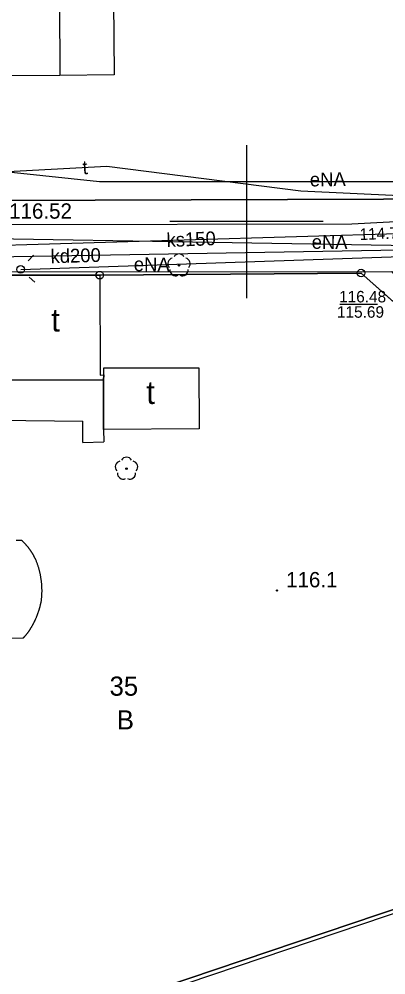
# Model space of a CAD drawing. Extents: x 6434771 to 6436222, y 5663454 to 5664782.
# Drawn here: x 6435185.2 to 6435209.1, y 5664350.8 to 5664413.2 of the extents above; entities that cross this region are included whole.
import ezdxf

# ---------------------------------------------------------------- set-up
doc = ezdxf.new("R2010")
doc.units = 0
for name, color, linetype in [('Warstwa 1', 7, 'Continuous'), ('Warstwa 10', 7, 'Continuous'), ('Warstwa 11', 7, 'Continuous'), ('Warstwa 12', 7, 'Continuous'), ('Warstwa 13', 7, 'Continuous'), ('Warstwa 14', 7, 'Continuous'), ('Warstwa 15', 7, 'Continuous'), ('Warstwa 2', 7, 'Continuous'), ('Warstwa 25', 7, 'Continuous'), ('Warstwa 3', 7, 'Continuous'), ('Warstwa 4', 7, 'Continuous'), ('Warstwa 6', 7, 'Continuous'), ('Warstwa 63', 7, 'Continuous'), ('Warstwa 7', 7, 'Continuous'), ('Warstwa 9', 7, 'Continuous')]:
    doc.layers.add(name, color=color, linetype=linetype)

msp = doc.modelspace()

# ---------------------------------------------------------------- linework, layer by layer
at = {"layer": 'Warstwa 1'}
for p, q in [((6435152.527, 5664401.266), (6435215.193, 5664401.498)), ((6435152.527, 5664401.266), (6435215.193, 5664401.498)), ((6435190.432, 5664396.507), (6435207.474, 5664396.641)), ((6435190.432, 5664396.507), (6435207.474, 5664396.641)), ((6435207.474, 5664396.641), (6435210.789, 5664393.691)), ((6435207.474, 5664396.641), (6435210.789, 5664393.691)), ((6435184.341, 5664396.511), (6435190.432, 5664396.507)), ((6435184.341, 5664396.511), (6435190.432, 5664396.507)), ((6435194.439, 5664349.994), (6435213.95, 5664356.59)), ((6435194.439, 5664349.994), (6435213.95, 5664356.59))]:
    msp.add_line(p, q, dxfattribs=at)
for points in [[(6435170.681, 5664421.358), (6435175.102, 5664421.384), (6435175.075, 5664423.295), (6435179.585, 5664423.29), (6435179.622, 5664421.38), (6435187.133, 5664421.419), (6435187.12, 5664421.159), (6435191.75, 5664421.183), (6435191.788, 5664414.412), (6435191.338, 5664414.398), (6435191.37, 5664409.587), (6435187.839, 5664409.54), (6435181.498, 5664409.516), (6435181.52, 5664406.326), (6435167.388, 5664406.257), (6435167.361, 5664413.927), (6435169.011, 5664413.937), (6435169.019, 5664417.858), (6435170.689, 5664417.877)], [(6435190.432, 5664396.507), (6435190.463, 5664389.986), (6435190.693, 5664389.993), (6435190.669, 5664389.664), (6435184.399, 5664389.67), (6435184.341, 5664396.511)], [(6435190.693, 5664389.993), (6435190.709, 5664390.453), (6435196.889, 5664390.469), (6435196.921, 5664386.478), (6435190.68, 5664386.443), (6435190.669, 5664389.664)]]:
    msp.add_lwpolyline(points, close=True, dxfattribs=at)
msp.add_lwpolyline([(6435183.325, 5664372.801), (6435185.455, 5664372.835), (6435185.464, 5664372.845), (6435185.473, 5664372.854), (6435185.483, 5664372.864), (6435185.492, 5664372.873), (6435185.501, 5664372.883), (6435185.51, 5664372.892), (6435185.519, 5664372.902), (6435185.527, 5664372.911), (6435185.536, 5664372.921), (6435185.545, 5664372.93), (6435185.554, 5664372.939), (6435185.563, 5664372.949), (6435185.571, 5664372.959), (6435185.58, 5664372.969), (6435185.588, 5664372.979), (6435185.597, 5664372.988), (6435185.605, 5664372.998), (6435185.614, 5664373.008), (6435185.622, 5664373.017), (6435185.631, 5664373.027), (6435185.639, 5664373.037), (6435185.648, 5664373.048), (6435185.656, 5664373.058), (6435185.664, 5664373.068), (6435185.672, 5664373.078), (6435185.68, 5664373.088), (6435185.688, 5664373.098), (6435185.697, 5664373.109), (6435185.705, 5664373.118), (6435185.713, 5664373.128), (6435185.721, 5664373.139), (6435185.728, 5664373.149), (6435185.736, 5664373.16), (6435185.744, 5664373.17), (6435185.752, 5664373.181), (6435185.76, 5664373.191), (6435185.768, 5664373.202), (6435185.775, 5664373.212), (6435185.783, 5664373.223), (6435185.79, 5664373.232), (6435185.798, 5664373.243), (6435185.805, 5664373.254), (6435185.812, 5664373.265), (6435185.821, 5664373.275), (6435185.828, 5664373.286), (6435185.835, 5664373.297), (6435185.842, 5664373.308), (6435185.849, 5664373.319), (6435185.856, 5664373.33), (6435185.863, 5664373.341), (6435185.871, 5664373.351), (6435185.878, 5664373.361), (6435185.885, 5664373.373), (6435185.892, 5664373.384), (6435185.899, 5664373.395), (6435185.906, 5664373.406), (6435185.912, 5664373.417), (6435185.919, 5664373.428), (6435185.927, 5664373.439), (6435185.933, 5664373.45), (6435185.949, 5664373.478), (6435185.965, 5664373.504), (6435185.982, 5664373.532), (6435185.998, 5664373.56), (6435186.014, 5664373.588), (6435186.031, 5664373.617), (6435186.046, 5664373.644), (6435186.061, 5664373.672), (6435186.077, 5664373.701), (6435186.092, 5664373.729), (6435186.107, 5664373.758), (6435186.122, 5664373.787), (6435186.137, 5664373.814), (6435186.151, 5664373.843), (6435186.166, 5664373.872), (6435186.179, 5664373.901), (6435186.194, 5664373.931), (6435186.208, 5664373.959), (6435186.221, 5664373.988), (6435186.235, 5664374.018), (6435186.248, 5664374.047), (6435186.261, 5664374.077), (6435186.274, 5664374.106), (6435186.287, 5664374.136), (6435186.299, 5664374.165), (6435186.312, 5664374.194), (6435186.324, 5664374.224), (6435186.335, 5664374.254), (6435186.348, 5664374.284), (6435186.359, 5664374.315), (6435186.371, 5664374.345), (6435186.382, 5664374.374), (6435186.393, 5664374.404), (6435186.405, 5664374.435), (6435186.415, 5664374.465), (6435186.425, 5664374.496), (6435186.436, 5664374.526), (6435186.446, 5664374.557), (6435186.456, 5664374.588), (6435186.466, 5664374.617), (6435186.476, 5664374.648), (6435186.486, 5664374.679), (6435186.495, 5664374.71), (6435186.503, 5664374.741), (6435186.513, 5664374.772), (6435186.521, 5664374.803), (6435186.53, 5664374.834), (6435186.539, 5664374.865), (6435186.546, 5664374.896), (6435186.555, 5664374.927), (6435186.562, 5664374.958), (6435186.57, 5664374.99), (6435186.578, 5664375.021), (6435186.585, 5664375.052), (6435186.591, 5664375.084), (6435186.599, 5664375.115), (6435186.605, 5664375.147), (6435186.612, 5664375.179), (6435186.618, 5664375.21), (6435186.624, 5664375.242), (6435186.63, 5664375.287), (6435186.635, 5664375.332), (6435186.64, 5664375.377), (6435186.645, 5664375.422), (6435186.648, 5664375.468), (6435186.652, 5664375.513), (6435186.655, 5664375.559), (6435186.658, 5664375.604), (6435186.66, 5664375.649), (6435186.663, 5664375.695), (6435186.664, 5664375.74), (6435186.666, 5664375.786), (6435186.667, 5664375.831), (6435186.667, 5664375.877), (6435186.668, 5664375.922), (6435186.667, 5664375.968), (6435186.666, 5664376.013), (6435186.665, 5664376.059), (6435186.664, 5664376.104), (6435186.661, 5664376.15), (6435186.66, 5664376.195), (6435186.656, 5664376.24), (6435186.654, 5664376.286), (6435186.651, 5664376.331), (6435186.646, 5664376.376), (6435186.642, 5664376.422), (6435186.637, 5664376.467), (6435186.633, 5664376.513), (6435186.627, 5664376.558), (6435186.621, 5664376.603), (6435186.615, 5664376.648), (6435186.608, 5664376.693), (6435186.601, 5664376.738), (6435186.594, 5664376.783), (6435186.587, 5664376.827), (6435186.578, 5664376.872), (6435186.57, 5664376.917), (6435186.56, 5664376.961), (6435186.551, 5664377.006), (6435186.541, 5664377.051), (6435186.531, 5664377.095), (6435186.52, 5664377.139), (6435186.51, 5664377.183), (6435186.498, 5664377.227), (6435186.487, 5664377.271), (6435186.474, 5664377.316), (6435186.462, 5664377.359), (6435186.45, 5664377.403), (6435186.436, 5664377.446), (6435186.423, 5664377.489), (6435186.409, 5664377.532), (6435186.395, 5664377.576), (6435186.38, 5664377.619), (6435186.365, 5664377.662), (6435186.349, 5664377.705), (6435186.334, 5664377.747), (6435186.317, 5664377.789), (6435186.301, 5664377.833), (6435186.283, 5664377.875), (6435186.267, 5664377.916), (6435186.256, 5664377.94), (6435186.244, 5664377.964), (6435186.234, 5664377.988), (6435186.222, 5664378.012), (6435186.21, 5664378.035), (6435186.198, 5664378.058), (6435186.187, 5664378.082), (6435186.175, 5664378.105), (6435186.162, 5664378.128), (6435186.15, 5664378.152), (6435186.138, 5664378.175), (6435186.125, 5664378.198), (6435186.111, 5664378.221), (6435186.099, 5664378.243), (6435186.086, 5664378.266), (6435186.072, 5664378.288), (6435186.059, 5664378.312), (6435186.046, 5664378.334), (6435186.032, 5664378.356), (6435186.018, 5664378.378), (6435186.004, 5664378.4), (6435185.99, 5664378.422), (6435185.975, 5664378.445), (6435185.961, 5664378.467), (6435185.947, 5664378.489), (6435185.932, 5664378.51), (6435185.917, 5664378.532), (6435185.902, 5664378.554), (6435185.887, 5664378.575), (6435185.872, 5664378.597), (6435185.856, 5664378.618), (6435185.84, 5664378.639), (6435185.825, 5664378.661), (6435185.809, 5664378.681), (6435185.793, 5664378.702), (6435185.777, 5664378.723), (6435185.761, 5664378.743), (6435185.744, 5664378.764), (6435185.728, 5664378.785), (6435185.711, 5664378.805), (6435185.695, 5664378.825), (6435185.678, 5664378.845), (6435185.66, 5664378.866), (6435185.643, 5664378.885), (6435185.627, 5664378.905), (6435185.609, 5664378.924), (6435185.591, 5664378.944), (6435185.573, 5664378.964), (6435185.556, 5664378.983), (6435185.538, 5664379.002), (6435185.52, 5664379.021), (6435185.502, 5664379.04), (6435185.484, 5664379.059), (6435185.465, 5664379.078), (6435185.447, 5664379.096), (6435185.428, 5664379.114), (6435185.409, 5664379.134), (6435185.391, 5664379.152), (6435185.371, 5664379.17), (6435185.352, 5664379.187), (6435184.992, 5664379.192)], dxfattribs=at)
at = {"layer": 'Warstwa 10'}
for centre in [(6435190.432, 5664396.507), (6435207.474, 5664396.641)]:
    msp.add_circle(centre, 0.25, dxfattribs=at)
at = {"layer": 'Warstwa 11'}
for centre in [(6435195.6, 5664397.145), (6435192.179, 5664383.875)]:
    msp.add_circle(centre, 0.05, dxfattribs=at)
for centre, start, end in [((6435195.6, 5664397.52), 30.14713, 149.85287), ((6435195.243, 5664397.261), 102.14713, 221.85287), ((6435195.957, 5664397.261), 318.14713, 77.85287), ((6435195.38, 5664396.842), 174.14713, 293.85287), ((6435195.82, 5664396.842), 246.14713, 5.85287), ((6435191.822, 5664383.991), 102.14713, 221.85287), ((6435192.179, 5664384.25), 30.14713, 149.85287), ((6435192.536, 5664383.991), 318.14713, 77.85287), ((6435191.959, 5664383.572), 174.14713, 293.85287), ((6435192.399, 5664383.572), 246.14713, 5.85287)]:
    msp.add_arc(centre, 0.375, start, end, dxfattribs=at)
at = {"layer": 'Warstwa 12'}
for points in [[(6435218.683, 5664396.515), (6435218.177, 5664402.602), (6435190.415, 5664402.608), (6435176.023, 5664404.132), (6435174.75, 5664406.293)], [(6435176.347, 5664402.838), (6435190.888, 5664403.622), (6435203.539, 5664402.009), (6435209.976, 5664401.711), (6435210.241, 5664396.75), (6435209.61, 5664395.435), (6435210.581, 5664388.083), (6435211.362, 5664384.043), (6435212.149, 5664383.773), (6435213.884, 5664363.56), (6435219.027, 5664360.447), (6435225.013, 5664339.502)], [(6435213.798, 5664400.205), (6435206.873, 5664399.839), (6435184.121, 5664399.794), (6435183.621, 5664399.82), (6435174.037, 5664400.326), (6435167.585, 5664400.184), (6435157.777, 5664400.393), (6435157.217, 5664400.419), (6435156.523, 5664400.43), (6435156.448, 5664400.479), (6435155.257, 5664400.423), (6435150.665, 5664400.249), (6435149.271, 5664400.247)], [(6435151.635, 5664399.407), (6435167.943, 5664399.159), (6435212.016, 5664398.416), (6435217.898, 5664397.775)], [(6435185.276, 5664396.88), (6435211.348, 5664397.764), (6435212.874, 5664385.835), (6435215.349, 5664375.544), (6435218.877, 5664361.319), (6435239.676, 5664365.268), (6435237.674, 5664394.835)]]:
    msp.add_lwpolyline(points, dxfattribs=at)
at = {"layer": 'Warstwa 13'}
msp.add_circle((6435201.997, 5664375.923), 0.045, dxfattribs=at)
at = {"layer": 'Warstwa 14'}
msp.add_line((6435206.094, 5664394.604), (6435208.533, 5664394.604), dxfattribs=at)
at = {"layer": 'Warstwa 2'}
for points in [[(6435152.527, 5664401.266), (6435215.193, 5664401.498), (6435228.495, 5664401.577), (6435228.789, 5664419.315)], [(6435152.618, 5664396.348), (6435152.626, 5664396.718), (6435209.475, 5664396.747), (6435211.07, 5664394.617), (6435214.044, 5664357.777)], [(6435194.519, 5664349.757), (6435214.03, 5664356.351)]]:
    msp.add_lwpolyline(points, dxfattribs=at)
msp.add_circle((6435185.276, 5664396.88), 0.25, dxfattribs=at)
at = {"layer": 'Warstwa 4'}
msp.add_lwpolyline([(6435170.681, 5664421.358), (6435175.102, 5664421.384), (6435179.622, 5664421.38), (6435186.955, 5664421.418), (6435187.12, 5664421.159), (6435191.75, 5664421.183), (6435191.788, 5664414.412), (6435191.338, 5664414.398), (6435187.807, 5664414.35), (6435187.839, 5664409.54), (6435181.498, 5664409.516), (6435181.52, 5664406.326), (6435167.388, 5664406.257), (6435167.361, 5664413.927), (6435169.011, 5664413.937), (6435169.019, 5664417.858), (6435170.689, 5664417.877)], close=True, dxfattribs=at)
for points in [[(6435185.775, 5664397.44), (6435186.108, 5664397.813)], [(6435185.836, 5664396.381), (6435186.209, 5664396.048)]]:
    msp.add_lwpolyline(points, dxfattribs=at)
at = {"layer": 'Warstwa 6'}
for points in [[(6435215.193, 5664401.498), (6435228.495, 5664401.577), (6435228.789, 5664419.315), (6435228.807, 5664426.586), (6435224.647, 5664426.586), (6435221.486, 5664426.494), (6435185.579, 5664426.128), (6435152.404, 5664425.849), (6435152.527, 5664401.266)], [(6435215.193, 5664401.498), (6435152.527, 5664401.266), (6435152.418, 5664396.347), (6435184.341, 5664396.511), (6435190.432, 5664396.507), (6435207.474, 5664396.641), (6435210.789, 5664393.691), (6435210.823, 5664393.25), (6435213.95, 5664356.59), (6435218.819, 5664358.13)], [(6435210.789, 5664393.691), (6435207.474, 5664396.641), (6435190.432, 5664396.507), (6435184.341, 5664396.511), (6435152.418, 5664396.347), (6435152.699, 5664336.019), (6435184.941, 5664346.819), (6435194.439, 5664349.994), (6435213.95, 5664356.59), (6435210.823, 5664393.25)], [(6435213.95, 5664356.59), (6435194.439, 5664349.994), (6435195.802, 5664346.097), (6435206.506, 5664315.824), (6435206.679, 5664315.252), (6435207.583, 5664315.591), (6435221.554, 5664320.562), (6435226.326, 5664322.384)]]:
    msp.add_lwpolyline(points, close=True, dxfattribs=at)
at = {"layer": 'Warstwa 63'}
for p, q in [((6435200, 5664405), (6435200, 5664395)), ((6435205, 5664400), (6435195, 5664400))]:
    msp.add_line(p, q, dxfattribs=at)
at = {"layer": 'Warstwa 7'}
for points in [[(6435138.129, 5664398.17), (6435153.352, 5664398.386), (6435153.82, 5664398.23), (6435154.393, 5664398.403), (6435181.264, 5664398.388), (6435210.576, 5664399.244)], [(6435213.803, 5664398.215), (6435182.285, 5664397.666), (6435154.436, 5664397.873), (6435153.82, 5664398.23), (6435153.376, 5664397.856), (6435152.084, 5664397.865)]]:
    msp.add_lwpolyline(points, dxfattribs=at)
at = {"layer": 'Warstwa 9'}
for p, q in [((6435152.727, 5664401.267), (6435215.193, 5664401.498)), ((6435152.626, 5664396.718), (6435209.475, 5664396.747)), ((6435184.399, 5664389.67), (6435190.669, 5664389.664)), ((6435190.669, 5664389.664), (6435190.68, 5664386.443)), ((6435179.537, 5664387.078), (6435189.326, 5664386.97)), ((6435189.32, 5664385.58), (6435189.326, 5664386.97)), ((6435190.68, 5664386.443), (6435190.69, 5664385.633)), ((6435189.32, 5664385.58), (6435190.69, 5664385.633))]:
    msp.add_line(p, q, dxfattribs=at)

# ---------------------------------------------------------------- texts
at = {"layer": 'Warstwa 13'}
for s, rotation, p in [('t', 3.78152, (6435189.339, 5664403.087)), ('eNA', 0.68182, (6435204.135, 5664402.298)), ('eNA', 359.26746, (6435204.247, 5664398.234)), ('eNA', 359.26746, (6435192.648, 5664396.776))]:
    msp.add_text(s, height=0.9, rotation=rotation, dxfattribs=at).set_placement(p)
msp.add_text('116.1', height=1, dxfattribs=at).set_placement((6435202.586, 5664376.131))
at = {"layer": 'Warstwa 14'}
msp.add_text('114.78', height=0.75, rotation=2.36632, dxfattribs=at).set_placement((6435207.388, 5664398.796))
msp.add_text('115.69', height=0.75, dxfattribs=at).set_placement((6435205.901, 5664393.729))
at = {"layer": 'Warstwa 15'}
msp.add_text('35', height=1.25, dxfattribs=at).set_placement((6435191.074, 5664369.056))
at = {"layer": 'Warstwa 2'}
msp.add_text('B', height=1.25, dxfattribs=at).set_placement((6435191.548, 5664366.854))
at = {"layer": 'Warstwa 25'}
msp.add_text('116.52', height=1, dxfattribs=at).set_placement((6435184.527, 5664400.195))
at = {"layer": 'Warstwa 3'}
for p in [(6435187.267, 5664392.826), (6435193.471, 5664388.098)]:
    msp.add_text('t', height=1.5, dxfattribs=at).set_placement(p)
at = {"layer": 'Warstwa 6'}
msp.add_text('116.48', height=0.75, dxfattribs=at).set_placement((6435206.038, 5664394.729))
at = {"layer": 'Warstwa 7'}
for s, rotation, p in [('ks150', 2.33194, (6435194.805, 5664398.341)), ('kd200', 1.69023, (6435187.236, 5664397.283))]:
    msp.add_text(s, height=0.9, rotation=rotation, dxfattribs=at).set_placement(p)

doc.saveas('drawing.dxf')
